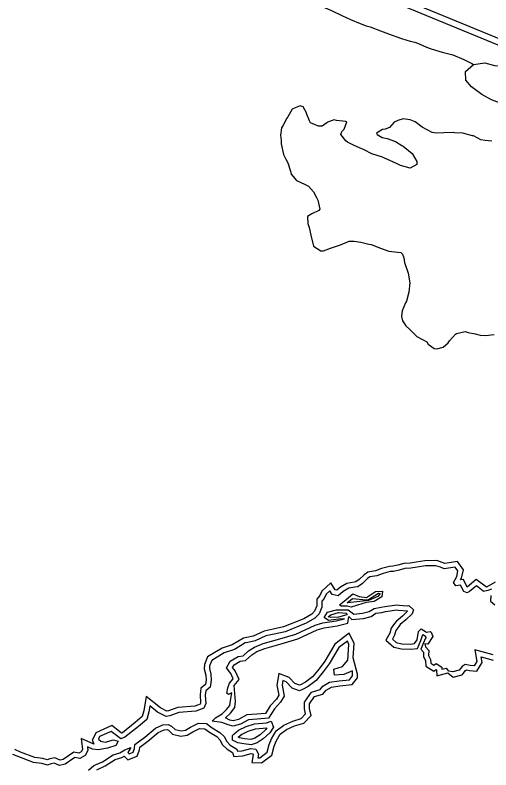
# Model space of a CAD drawing. Extents: x 2160437 to 2172832, y 205694 to 212444.
# Drawn here: x 2162924.2 to 2163203.3, y 210049.7 to 210492.3 of the extents above; entities that cross this region are included whole.
import ezdxf

# ---------------------------------------------------------------- set-up
doc = ezdxf.new("R2010")
doc.units = 0
for name, color, linetype in [('RD_EX_H2O', 7, 'Continuous'), ('RD_EX_Road', 7, 'Continuous'), ('RD_EX_VEG_ShrubLine', 7, 'Continuous'), ('RD_EX_VEG_TreeLine', 7, 'Continuous')]:
    doc.layers.add(name, color=color, linetype=linetype)

msp = doc.modelspace()

# ---------------------------------------------------------------- linework, layer by layer
at = {"layer": 'RD_EX_H2O'}
for points in [[(2163198.84, 210154.42), (2163194.82, 210157.52), (2163190.83, 210154.2), (2163189.35, 210153.42), (2163187.37, 210154.23), (2163185.51, 210158), (2163182.83, 210157.63), (2163181.41, 210159.57), (2163183.28, 210163.12), (2163183.99, 210166.34), (2163182.41, 210168.59), (2163175.86, 210167.6), (2163173.69, 210168.51), (2163171.09, 210169.42), (2163164.92, 210169.28), (2163160.03, 210168.51), (2163156.35, 210167.93), (2163152.78, 210167.71), (2163149.52, 210166.7), (2163146.11, 210166.05), (2163144.23, 210165.99), (2163140.06, 210164.84), (2163136.42, 210163.4), (2163132.26, 210162.78), (2163131, 210161.84), (2163128.02, 210158.91), (2163125.24, 210157.09), (2163123.58, 210156.86), (2163119.91, 210156.16), (2163116.76, 210154.32), (2163113.79, 210151.8), (2163110.2, 210152.49), (2163108.84, 210154.71), (2163106.7, 210152.72), (2163105.59, 210150.22), (2163104.24, 210148.66), (2163104.14, 210145.17), (2163102.51, 210141.1), (2163100.08, 210138.58), (2163094.99, 210135.62), (2163082.56, 210130.71), (2163076.21, 210129.21), (2163071.32, 210128.2), (2163064.96, 210125.33), (2163060.79, 210124.3), (2163059.25, 210124.08), (2163056.48, 210122.43), (2163052.86, 210120.2), (2163046.96, 210118.26), (2163039.56, 210113.87), (2163038.31, 210110.77), (2163038.24, 210109.13), (2163039.01, 210105.73), (2163039.34, 210102.29), (2163038.67, 210098.21), (2163036.1, 210096.05), (2163035.75, 210093.51), (2163036.08, 210088.57), (2163035.03, 210085.8), (2163030.3, 210084.06), (2163020.35, 210083.38), (2163015, 210081.44), (2163012.81, 210080.97), (2163007.84, 210083.53), (2163003.23, 210087.2), (2163002.65, 210083.74), (2163001.51, 210079.27), (2162996.62, 210075.14), (2162988.7, 210068.76), (2162986.24, 210067.94), (2162983.65, 210069.81), (2162980.62, 210072.17), (2162973.85, 210069.18), (2162973.2, 210067.73), (2162974.56, 210066.59), (2162977.12, 210065.87), (2162982.05, 210067.28), (2162984.69, 210066.47), (2162983.36, 210063.88), (2162978.52, 210062.43), (2162973.01, 210061.34), (2162969.6, 210061.89), (2162966.64, 210063.2), (2162966.89, 210061.06), (2162965.29, 210058.11), (2162962.21, 210056.3), (2162959.28, 210056.88), (2162953.63, 210053.03), (2162950.36, 210052.15), (2162947.22, 210053.6), (2162945.4, 210053.27), (2162943.28, 210052.41), (2162939.95, 210053.41), (2162935.11, 210053.99), (2162926.4, 210057.31), (2162922.85, 210058.77)], [(2163198.84, 210154.42), (2163201.63, 210155), (2163203.79, 210155.78)], [(2163203.35, 210151.95), (2163203.05, 210148.6), (2163205.57, 210146.46)], [(2163045.73, 210082.5), (2163048.33, 210085), (2163050.26, 210087.44), (2163050.53, 210090.08), (2163051.28, 210094.89), (2163049.44, 210093.85), (2163048.4, 210094.61), (2163049.01, 210097.88), (2163049.96, 210100.57), (2163052.13, 210103.15), (2163050.71, 210106.17), (2163048.21, 210109.44), (2163050.48, 210113.35), (2163055.17, 210116.24), (2163058.1, 210116.62), (2163061.21, 210119.44), (2163064.66, 210121.68), (2163069.84, 210123.76), (2163079.52, 210126.54), (2163089, 210129.29), (2163100.33, 210134.57), (2163104.79, 210135.83), (2163112.5, 210137.15), (2163117.43, 210138.26), (2163114.01, 210137.98), (2163108.11, 210137.24), (2163105.52, 210139.1), (2163107.54, 210142.17), (2163112.7, 210143.53), (2163119.59, 210143.53), (2163121.95, 210141.83), (2163122.87, 210140.94), (2163127.97, 210141.5), (2163131.88, 210142.46), (2163134.76, 210144.36), (2163138.87, 210144.99), (2163141.04, 210145.41), (2163148.19, 210146.55), (2163149.43, 210146.24), (2163154.16, 210145.95), (2163155.21, 210146.02), (2163157.97, 210143.6), (2163157.08, 210141.18), (2163153.51, 210137.6), (2163150.08, 210134.87), (2163149.28, 210133.73), (2163147.65, 210131.4), (2163146.84, 210128.64), (2163145.58, 210126.32), (2163147.77, 210124.39), (2163151.17, 210123.66), (2163156.18, 210123.48), (2163158.55, 210123.69), (2163160.16, 210125.97), (2163160.87, 210130.81), (2163162.49, 210132.3), (2163165.57, 210130.34), (2163167.73, 210130.88), (2163168.34, 210130.37), (2163169.32, 210127.84), (2163166.34, 210123.41), (2163164.59, 210123.52), (2163164.99, 210121.85), (2163166.87, 210119.75), (2163166.81, 210116.78), (2163167.91, 210114.38), (2163168.01, 210112.18), (2163169.77, 210111.16), (2163171.27, 210112.11), (2163174.49, 210109.91), (2163174.5, 210108.7), (2163177.26, 210109.4)], [(2162975.53, 210054.47), (2162981.77, 210058.53), (2162985.62, 210059.65), (2162988.58, 210061.45), (2162992.15, 210062.75), (2162990.41, 210059.92), (2162991.19, 210059.09), (2162993.47, 210060.06), (2162994.36, 210062.19), (2162994.51, 210064.57), (2163000.3, 210068.84), (2163006.55, 210074.16), (2163010.88, 210076.07), (2163014, 210076.36), (2163016.01, 210075.35), (2163018.1, 210073.29), (2163021.57, 210072.47), (2163024.1, 210072.91), (2163027.06, 210074.71), (2163031.83, 210076.97), (2163036.48, 210076.77), (2163039.83, 210074.32), (2163044.39, 210071.64), (2163046.89, 210069.16), (2163048.35, 210066.23), (2163050.45, 210064.22), (2163054.39, 210061.88), (2163054.74, 210060.65), (2163057.38, 210060.79), (2163062.46, 210062.25), (2163065.4, 210061.73), (2163066.93, 210058.95), (2163066.59, 210056.83), (2163067.82, 210056.76), (2163072.13, 210060), (2163073.32, 210064.57), (2163074.73, 210067.9), (2163077.43, 210072.64), (2163081.87, 210075.88), (2163087.08, 210078.31), (2163092.09, 210079.74), (2163094.66, 210082.44), (2163093.96, 210085.45), (2163094.04, 210089.42), (2163098.09, 210095.3), (2163103.1, 210096.73), (2163104.84, 210098.78), (2163108.71, 210101.02), (2163114.31, 210101.89), (2163120.41, 210102.54), (2163122.1, 210104.73), (2163122.15, 210107.82), (2163117.15, 210105.6), (2163111.5, 210105.29), (2163111.19, 210108.78), (2163116.2, 210110.34), (2163119.41, 210114.07), (2163120.01, 210123.27), (2163119.12, 210125.17), (2163114.14, 210121.38), (2163108.38, 210111.77), (2163104.92, 210107.07), (2163100.81, 210102.12), (2163096.21, 210098.65), (2163092.84, 210096.72), (2163091.13, 210096.1), (2163086.72, 210097.64), (2163083.29, 210101.26), (2163081.24, 210102.05), (2163080.8, 210099.3), (2163082.01, 210092.96), (2163080.01, 210089.41), (2163076.32, 210085.41), (2163072.92, 210079.91), (2163066.21, 210079.35), (2163061.1, 210078.92), (2163056.43, 210076.49), (2163052.14, 210075.34), (2163049.21, 210076.04), (2163045.54, 210077.48), (2163039.77, 210078.25), (2163041.79, 210080.23), (2163045.73, 210082.5)], [(2163204.59, 210117.21), (2163193.96, 210120.11), (2163195.05, 210113.31), (2163193.45, 210110.78), (2163191.25, 210110.97), (2163188.31, 210111.48), (2163186.4, 210110.2), (2163184.69, 210108.11), (2163181.08, 210107.11), (2163178.64, 210107.48), (2163177.26, 210109.4)], [(2162967.36, 210049.41), (2162970.51, 210052.2), (2162975.53, 210054.47)]]:
    msp.add_lwpolyline(points, dxfattribs=at)
for points in [[(2163119.02, 210145.76), (2163115.52, 210145.7), (2163114.55, 210146.37), (2163118.38, 210149.58), (2163122.34, 210152.86), (2163126.04, 210151.34), (2163130.39, 210150.73), (2163135.55, 210154.26), (2163139.75, 210154.55), (2163139.35, 210151.07), (2163134.94, 210148.42), (2163130.11, 210147.8), (2163125.08, 210146.19), (2163121.38, 210145.14)], [(2163055.25, 210072.88), (2163059.8, 210075.18), (2163064.64, 210076.63), (2163071.75, 210077.25), (2163074.47, 210078.26), (2163075.77, 210074.69), (2163073.67, 210071.31), (2163069.75, 210067.89), (2163066.23, 210065.5), (2163062.8, 210064.38), (2163058.34, 210064.86), (2163054.83, 210065.58), (2163051.82, 210067.03), (2163051.79, 210069.8), (2163052.6, 210070.7)]]:
    msp.add_lwpolyline(points, close=True, dxfattribs=at)
at = {"layer": 'RD_EX_Road'}
for points in [[(2163339.36, 210424.64), (2163294.06, 210443.11), (2163235.31, 210467.18), (2163164.45, 210496.37), (2163090.27, 210526.38), (2163015.86, 210556.62), (2162943.37, 210586.27), (2162868.99, 210616.45), (2162814.11, 210639.11), (2162731.36, 210672.83), (2162664.77, 210699.92), (2162631.91, 210713.31)], [(2162630.46, 210709.57), (2162694.12, 210684.29), (2162766.48, 210654.75), (2162859.24, 210616.78), (2162947.93, 210580.75), (2163017.39, 210552.45), (2163075.71, 210528.36), (2163144.72, 210500.67), (2163221.65, 210469.08), (2163337.83, 210421.74)]]:
    msp.add_lwpolyline(points, dxfattribs=at)
at = {"layer": 'RD_EX_VEG_ShrubLine'}
for points in [[(2163089.34, 210503.26), (2163097.75, 210500.2), (2163104.8, 210497.19), (2163109.76, 210494.99), (2163115.98, 210492.11), (2163120.92, 210489.74), (2163126.72, 210487.29), (2163130.24, 210486.03), (2163132.41, 210485.37), (2163138.54, 210483.13), (2163143.31, 210481.31), (2163150.82, 210478.65), (2163156, 210476.95), (2163158.65, 210476.44), (2163161.22, 210475.35), (2163165.6, 210473.47), (2163168.25, 210472.54), (2163174.69, 210470.58), (2163175.56, 210470.38), (2163180.99, 210468.99), (2163187.38, 210466.22), (2163192.15, 210463.86), (2163193.12, 210463.36)], [(2163203.8, 210418.39), (2163199.87, 210418.7), (2163197.37, 210419.15), (2163193.02, 210421.5), (2163192.6, 210421.5), (2163186.91, 210423), (2163181.99, 210423.27), (2163181.18, 210423.45), (2163181.18, 210423.45), (2163175.72, 210423.17), (2163171.16, 210423.03), (2163168.86, 210423.52), (2163162.98, 210426.6), (2163158.81, 210429.77), (2163156.03, 210430.94), (2163151.87, 210431.41), (2163148.82, 210430.48), (2163146.51, 210429.47), (2163143.86, 210426.33), (2163141.31, 210425.3), (2163139.69, 210425.18), (2163136.29, 210423.03), (2163136.52, 210422.21), (2163139.56, 210420.56), (2163142.44, 210419.89), (2163147.41, 210418.11), (2163151.17, 210415.78), (2163151.89, 210415.52), (2163157.1, 210411.17), (2163157.1, 210411.17), (2163159.84, 210406.42), (2163159.88, 210404.61), (2163156.02, 210402.54), (2163156.02, 210402.54), (2163150.36, 210404.09), (2163148.8, 210404.9), (2163145.82, 210406.28), (2163140.96, 210408.44), (2163139.69, 210408.94), (2163133.46, 210410.98), (2163133.46, 210410.98), (2163128.91, 210413.3), (2163126.21, 210414.5), (2163123.18, 210415.9), (2163119.14, 210417.75), (2163118.2, 210418.47), (2163115.25, 210422.23), (2163115.81, 210424.02), (2163117.22, 210425.44), (2163118.84, 210429.63), (2163118.31, 210429.8), (2163112.83, 210430.56), (2163111.3, 210430.88), (2163107.53, 210429.55), (2163107.02, 210429.06), (2163104.41, 210427.1), (2163102.12, 210427.21), (2163097.6, 210429.04), (2163096.88, 210430.26), (2163095.26, 210434.57), (2163095.23, 210435.06), (2163093.24, 210438.4), (2163091.54, 210439.04), (2163088.5, 210437.99), (2163086.85, 210437.1), (2163084.16, 210432.66), (2163083.71, 210431.9), (2163081.2, 210427.32), (2163080.56, 210426.17), (2163080, 210421.92), (2163080.25, 210418.69), (2163080.39, 210416.71), (2163081.68, 210410.57), (2163083.06, 210407.74), (2163084.27, 210405.59), (2163085.81, 210400.83), (2163086.19, 210399.1), (2163089.31, 210395.2), (2163089.31, 210395.2), (2163094.01, 210393.24), (2163096.25, 210391.94), (2163099.25, 210388.57), (2163100.96, 210385.24), (2163101.84, 210383.71), (2163102.94, 210378.49), (2163102.31, 210377.75), (2163098.36, 210375.73), (2163095.7, 210374.21), (2163095.99, 210370.13), (2163096.82, 210367.66), (2163097.71, 210363.19), (2163099.36, 210356.77), (2163099.36, 210356.77), (2163103.51, 210353.97), (2163105.15, 210354.14), (2163109.27, 210355.61), (2163115.04, 210357.54), (2163115.04, 210357.54), (2163120.11, 210359.79), (2163123.04, 210359.63), (2163126.94, 210359.1), (2163131.7, 210357.95), (2163133.14, 210357.67), (2163138.48, 210355.54), (2163143.52, 210353.91), (2163150.49, 210353.16), (2163151.49, 210352.17), (2163152.19, 210349.95), (2163152.61, 210347.24), (2163152.61, 210347.24), (2163154.71, 210341.04), (2163155.71, 210335.2), (2163155.71, 210335.2), (2163155.09, 210329.72), (2163153.78, 210324.49), (2163153.29, 210323.51), (2163151.35, 210318.86), (2163150.79, 210315.57), (2163151.52, 210312.91), (2163153.4, 210309.98), (2163155.75, 210307.98), (2163159.97, 210303.83), (2163159.97, 210303.83), (2163165.73, 210300.74), (2163166.56, 210299.23), (2163169.98, 210296.69), (2163171.52, 210296.49), (2163175.27, 210297.52), (2163178.34, 210300.12), (2163178.99, 210301.33), (2163182.47, 210305.12), (2163183.14, 210305.54), (2163188.21, 210306.71), (2163189.97, 210306.23), (2163194.06, 210305.44), (2163197.11, 210304.62), (2163200.17, 210304.34), (2163205.22, 210304.92)], [(2163205.9, 210159.73), (2163200.67, 210156.79), (2163194.75, 210161.36), (2163189.4, 210156.9), (2163187.23, 210161.26), (2163185.58, 210161.03), (2163186.13, 210162.07), (2163187.2, 210166.98), (2163183.81, 210171.84), (2163176.24, 210170.7), (2163174.76, 210171.31), (2163171.57, 210172.43), (2163164.65, 210172.27), (2163159.56, 210171.48), (2163156.02, 210170.91), (2163152.24, 210170.68), (2163148.79, 210169.62), (2163145.78, 210169.04), (2163143.77, 210168.98), (2163139.11, 210167.69), (2163135.64, 210166.31), (2163131.07, 210165.64), (2163129.04, 210164.12), (2163126.13, 210161.26), (2163124.17, 210159.97), (2163123.1, 210159.83), (2163118.84, 210159), (2163115.02, 210156.77), (2163112.94, 210155.02), (2163112.07, 210155.19), (2163109.49, 210159.41), (2163104.21, 210154.5), (2163103.03, 210151.84), (2163101.28, 210149.82), (2163101.15, 210145.79), (2163099.94, 210142.76), (2163098.21, 210140.97), (2163093.67, 210138.33), (2163081.66, 210133.58), (2163075.56, 210132.14), (2163070.39, 210131.07), (2163063.97, 210128.17), (2163060.21, 210127.25), (2163058.23, 210126.97), (2163054.93, 210125), (2163051.59, 210122.94), (2163045.71, 210121.01), (2163037.16, 210115.94), (2163035.33, 210111.42), (2163035.22, 210108.85), (2163036.04, 210105.25), (2163036.32, 210102.39), (2163035.89, 210099.79), (2163033.28, 210097.61), (2163032.73, 210093.62), (2163033.04, 210089.02), (2163032.71, 210088.14), (2163029.67, 210087.02), (2163019.73, 210086.34), (2163014.17, 210084.33), (2163013.23, 210084.13), (2163009.47, 210086.07), (2163001.1, 210092.71), (2162999.71, 210084.35), (2162998.84, 210080.94), (2162994.71, 210077.46), (2162987.24, 210071.44), (2162986.75, 210071.27), (2162985.45, 210072.21), (2162981.06, 210075.64), (2162971.57, 210071.46), (2162969.55, 210066.88), (2162969.59, 210066.85), (2162970.46, 210064.79), (2162963.06, 210068.07), (2162963.8, 210061.66), (2162963.05, 210060.28), (2162961.67, 210059.47), (2162958.64, 210060.06), (2162952.36, 210055.8), (2162950.62, 210055.33), (2162947.62, 210056.72), (2162944.56, 210056.16), (2162943.13, 210055.58), (2162940.56, 210056.35), (2162935.84, 210056.93), (2162927.5, 210060.1), (2162924.01, 210061.54)], [(2162972.16, 210049.65), (2162977.17, 210051.96), (2162983.03, 210055.78), (2162986.84, 210056.88), (2162988.31, 210057.77), (2162990.43, 210055.52), (2162995.77, 210057.77), (2162997.31, 210061.49), (2162997.42, 210062.98), (2163002.17, 210066.48), (2163008.17, 210071.59), (2163011.65, 210073.13), (2163013.43, 210073.3), (2163014.24, 210072.89), (2163016.59, 210070.57), (2163021.47, 210069.41), (2163025.17, 210070.05), (2163028.48, 210072.07), (2163032.44, 210073.94), (2163035.44, 210073.81), (2163038.18, 210071.81), (2163042.54, 210069.25), (2163044.42, 210067.38), (2163045.89, 210064.43), (2163048.62, 210061.82), (2163051.83, 210059.91), (2163052.51, 210057.52), (2163057.88, 210057.81), (2163062.62, 210059.18), (2163063.47, 210059.03), (2163063.8, 210058.41), (2163063.09, 210054.01), (2163068.75, 210053.71), (2163074.77, 210058.24), (2163076.16, 210063.6), (2163077.42, 210066.57), (2163079.72, 210070.59), (2163083.4, 210073.29), (2163088.13, 210075.49), (2163093.69, 210077.08), (2163097.95, 210081.54), (2163096.96, 210085.76), (2163097.02, 210088.46), (2163099.95, 210092.71), (2163104.79, 210094.1), (2163106.79, 210096.44), (2163109.73, 210098.14), (2163114.7, 210098.91), (2163122, 210099.69), (2163125.08, 210103.68), (2163125.12, 210105.86), (2163122.51, 210115.44), (2163123.06, 210123.85), (2163120.25, 210129.8), (2163111.86, 210123.42), (2163105.88, 210113.43), (2163102.56, 210108.92), (2163098.72, 210104.3), (2163094.56, 210101.16), (2163091.58, 210099.46), (2163091.11, 210099.29), (2163088.39, 210100.24), (2163085, 210103.82), (2163078.86, 210106.18), (2163077.76, 210099.26), (2163078.86, 210093.48), (2163077.57, 210091.19), (2163073.92, 210087.23), (2163071.17, 210082.77), (2163065.95, 210082.34), (2163060.25, 210081.86), (2163055.34, 210079.3), (2163052.1, 210078.43), (2163050.12, 210078.91), (2163047.59, 210080.16), (2163050.56, 210082.98), (2163053.15, 210086.27), (2163053.5, 210089.69), (2163052.67, 210099.13), (2163055.66, 210102.69), (2163053.29, 210107.74), (2163051.81, 210109.67), (2163052.69, 210111.19), (2163056.2, 210113.35), (2163059.42, 210113.77), (2163063.04, 210117.05), (2163066.05, 210119.01), (2163070.81, 210120.92), (2163080.35, 210123.66), (2163090.06, 210126.47), (2163101.38, 210131.75), (2163105.45, 210132.9), (2163113.09, 210134.2), (2163119.4, 210135.63), (2163120.02, 210139.52), (2163121.8, 210137.8), (2163128.5, 210138.53), (2163133.1, 210139.67), (2163135.86, 210141.49), (2163139.39, 210142.04), (2163141.56, 210142.46), (2163148.06, 210143.49), (2163148.97, 210143.27), (2163154.17, 210142.94), (2163154.17, 210142.94), (2163154.4, 210142.74), (2163151.51, 210139.84), (2163147.88, 210136.95), (2163146.82, 210135.45), (2163144.9, 210132.71), (2163144.05, 210129.79), (2163141.79, 210125.65), (2163146.38, 210121.62), (2163150.8, 210120.67), (2163156.25, 210120.47), (2163160.2, 210120.82), (2163162.21, 210125.45), (2163163.38, 210128.97), (2163164.92, 210127.99), (2163165.25, 210127.16), (2163164.81, 210126.51), (2163163.73, 210124.2), (2163162.24, 210120.41), (2163163.85, 210118.63), (2163163.8, 210116.16), (2163164.94, 210113.67), (2163165.09, 210110.4), (2163169.85, 210107.65), (2163171.21, 210108.52), (2163171.5, 210108.32), (2163171.52, 210104.86), (2163177.99, 210106.49), (2163181.27, 210104.05), (2163186.4, 210105.48), (2163188.44, 210107.95), (2163188.98, 210108.32), (2163190.86, 210107.99), (2163195.01, 210107.63), (2163198.19, 210112.66), (2163197.66, 210115.99), (2163204.73, 210114.06)], [(2163056.6, 210070.2), (2163060.92, 210072.38), (2163065.21, 210073.67), (2163071.97, 210074.26), (2163071.35, 210073.27), (2163067.92, 210070.27), (2163064.9, 210068.22), (2163062.49, 210067.43), (2163058.8, 210067.83), (2163055.79, 210068.44), (2163055.03, 210068.81), (2163057.16, 210070.57)]]:
    msp.add_lwpolyline(points, dxfattribs=at)
for points in [[(2163119.09, 210147.72), (2163122.23, 210150.14), (2163130.13, 210149.46), (2163131.45, 210149.62), (2163137.32, 210153.32), (2163138.38, 210153.1), (2163137, 210151.3), (2163131.51, 210149.01), (2163122.9, 210148.1)], [(2163109.48, 210140.62), (2163113.96, 210141.95), (2163118.69, 210141.59), (2163118.84, 210140.62), (2163113.95, 210139.3), (2163109.49, 210138.96), (2163107.84, 210139.36)]]:
    msp.add_lwpolyline(points, close=True, dxfattribs=at)
at = {"layer": 'RD_EX_VEG_TreeLine'}
msp.add_lwpolyline([(2163209.23, 210462.39), (2163215.25, 210459.9), (2163221.23, 210457.85), (2163230.35, 210455.84), (2163235.94, 210455.46), (2163241.63, 210453.3), (2163242.57, 210448.27), (2163241.13, 210442.98), (2163236.8, 210438.48), (2163229.86, 210435.81), (2163222.52, 210436.96), (2163215.5, 210438.7), (2163209.88, 210440.35), (2163203.64, 210442.64), (2163198.03, 210445.66), (2163191.99, 210450.14), (2163188.52, 210454.07), (2163188.5, 210459.3), (2163193.12, 210463.36), (2163199.77, 210464.31), (2163205.46, 210462.68)], close=True, dxfattribs=at)

doc.saveas('drawing.dxf')
